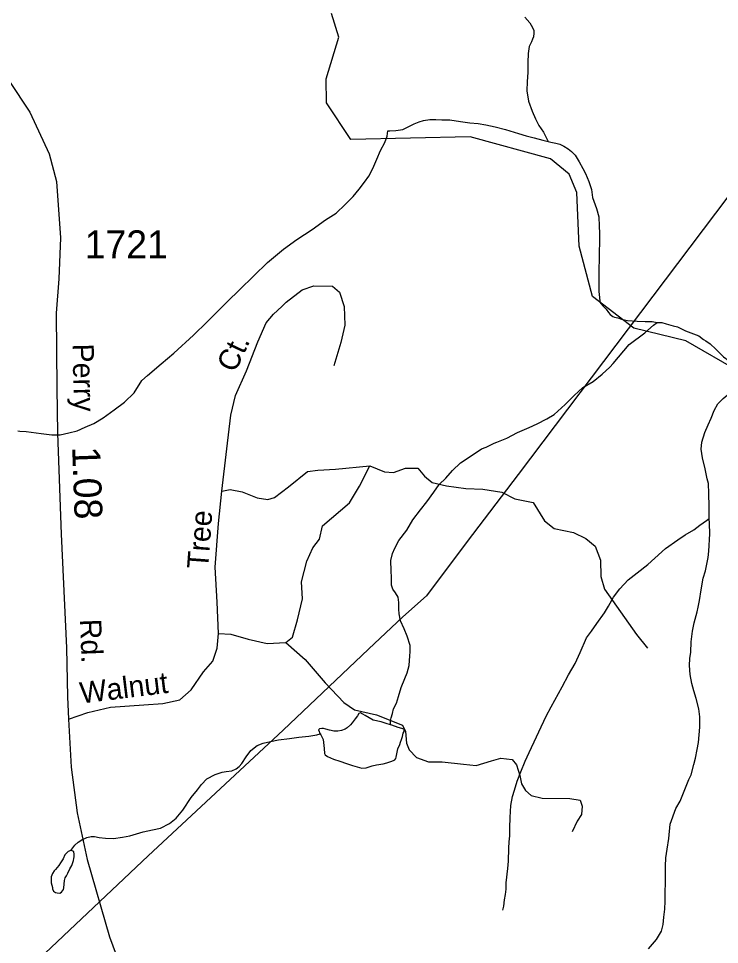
# Model space of a CAD drawing. Extents: x 2126262 to 2293712, y 749403 to 919119.
# Drawn here: x 2200040 to 2203173, y 793949 to 798085 of the extents above; entities that cross this region are included whole.
import ezdxf

# ---------------------------------------------------------------- set-up
doc = ezdxf.new("R2010")
doc.units = 0
for name, color, linetype in [('Exist Hydrographic Creek Single Shore', 7, 'Continuous'), ('Exist Hydrographic Misc Water Feature', 7, 'Continuous'), ('Exist Road Non-System Type 51', 7, 'Continuous'), ('Exist Road Non-System Type 51 Label', 7, 'Continuous'), ('Exist Road Secondary Mileage Hundredths English Label', 7, 'Continuous'), ('Exist Road Secondary Type 51 Attributed', 7, 'Continuous'), ('Exist Road Secondary Type 51 Label', 7, 'Continuous'), ('Exist Road Secondary Type 51 Number Label', 7, 'Continuous'), ('Exist Utilities Electrical Transmission Line', 7, 'Continuous')]:
    doc.layers.add(name, color=color, linetype=linetype)

msp = doc.modelspace()

# ---------------------------------------------------------------- linework, layer by layer
at = {"layer": 'Exist Hydrographic Creek Single Shore'}
msp.add_lwpolyline([(2204343.5, 796079.2), (2203883.3, 796301.9), (2203816.5, 796359.1), (2203799.5, 796434.9), (2203748.4, 796475.3), (2203407.4, 796472.4), (2203265.3, 796504.9), (2203022.3, 796644.4), (2202789.4, 796701.7), (2202605.5, 796843.3), (2202545.4, 797067.6), (2202535.3, 797307.3), (2202501.5, 797390), (2202417.4, 797457.3), (2202058.4, 797556.5), (2201525.5, 797544.5), (2201416.4, 797707.6), (2201415.3, 797815.8), (2201472.4, 798001.6), (2201438.5, 798107.3)], dxfattribs=at)
at = {"layer": 'Exist Hydrographic Misc Water Feature'}
for points in [[(2202303.3, 798090.8), (2202325.4, 798065), (2202337.7, 798045.1), (2202343.7, 798031.1), (2202343.7, 798019.1), (2202342, 798003.1), (2202337.9, 797993), (2202332, 797981), (2202322.1, 797959), (2202318.4, 797929), (2202316.8, 797888.9), (2202317, 797843), (2202313.1, 797803), (2202311.5, 797761), (2202319.9, 797715), (2202336.3, 797671.2), (2202350.4, 797637.2), (2202364.8, 797607.4), (2202386.7, 797577.6), (2202407.2, 797535.7)], [(2201691, 797582.7), (2201699, 797582.8), (2201726.9, 797585), (2201757, 797589.2), (2201778.9, 797599.3), (2201808.7, 797613.5), (2201830.6, 797623.7), (2201850.7, 797629.8), (2201878.6, 797634), (2201904.6, 797634.2), (2201932.7, 797632.4), (2201968.4, 797632.6), (2202014.7, 797625), (2202056.8, 797619.2), (2202094.7, 797615.5), (2202128.8, 797609.7), (2202170.6, 797600.1), (2202216.7, 797588.4), (2202275, 797570.8), (2202309, 797561), (2202344.9, 797551.3), (2202383, 797541.6), (2202407.2, 797535.7)], [(2200036.6, 796243.7), (2200046.9, 796241.8), (2200075, 796240.1), (2200141, 796230.5), (2200189, 796224.8), (2200226.9, 796225.1), (2200264.6, 796233.4), (2200302.8, 796243.6), (2200338.7, 796259.9), (2200376.4, 796276.1), (2200418.2, 796300.4), (2200467.8, 796336.7), (2200513.8, 796371), (2200557.4, 796413.3), (2200591.3, 796467.5), (2200616.9, 796489.7), (2200678.4, 796542.1), (2200734.2, 796590.5), (2200821.8, 796671), (2200883.3, 796729.5), (2200974.5, 796820), (2201028.2, 796872.4), (2201091.6, 796934.9), (2201153.1, 796995.2), (2201224.7, 797053.7), (2201284.4, 797098.1), (2201352.2, 797142.5), (2201411.9, 797185), (2201459.7, 797215.3), (2201499.5, 797253.5), (2201535.1, 797289.8), (2201563, 797321.9), (2201586.6, 797354.1), (2201606.5, 797380.2), (2201624.1, 797414.4), (2201642, 797456.4), (2201657.8, 797494.6), (2201677.4, 797530.7), (2201687.3, 797558.7), (2201691, 797582.7)], [(2202407.2, 797535.7), (2202419.1, 797531.8), (2202441.3, 797527.9), (2202459.1, 797524), (2202477.1, 797514.2), (2202497.2, 797502.3), (2202511.4, 797490.5), (2202527.4, 797474.6), (2202545.6, 797444.7), (2202562, 797414.8), (2202573.9, 797393), (2202588.3, 797357), (2202600.4, 797321.1), (2202604.7, 797285.2), (2202623.1, 797235.3), (2202633.2, 797199.4), (2202635.6, 797157.5), (2202635.9, 797125.4), (2202636.3, 797079.4), (2202634.4, 797047.4), (2202634.6, 797003.4), (2202633, 796971.4), (2202633.2, 796913.5), (2202633.4, 796885.5), (2202633.6, 796865.5), (2202635.6, 796851.5), (2202637.9, 796823.5), (2202637.9, 796819.5), (2202642, 796811.5), (2202654.1, 796797.7), (2202666.2, 796785.7), (2202676.2, 796771.8), (2202684.2, 796761.9), (2202696.3, 796754), (2202704.3, 796750.1), (2202718.5, 796748.1), (2202734.5, 796742.2), (2202762.4, 796736.4), (2202804.4, 796732.7), (2202840.5, 796731), (2202872.5, 796731.2), (2202894.4, 796727.4)], [(2201703.1, 794929.7), (2201703.1, 794949.7), (2201704.9, 794961.8), (2201710.9, 794979.8), (2201716.6, 795001.8), (2201728.7, 795025.9), (2201738.3, 795056), (2201750.2, 795096), (2201766, 795136.1), (2201777.7, 795162.1), (2201785.5, 795194.2), (2201789.2, 795238.2), (2201790.8, 795256.2), (2201790.6, 795284.2), (2201776.5, 795326.1), (2201764.2, 795358), (2201748, 795393.9), (2201741.8, 795425.8), (2201739.8, 795445.8), (2201739.4, 795475.8), (2201737.5, 795499.8), (2201725.2, 795519.7), (2201713.1, 795535.6), (2201707, 795553.5), (2201706.8, 795587.5), (2201706.3, 795617.5), (2201704.1, 795663.4), (2201711.9, 795695.5), (2201721.9, 795719.6), (2201739.8, 795753.7), (2201775.2, 795800), (2201802.9, 795846.1), (2201836.8, 795890.3), (2201864.4, 795926.5), (2201896, 795968.7), (2201919.6, 796002.9), (2201949.7, 796031.1), (2201979.5, 796065.3), (2202015.2, 796099.5), (2202062.9, 796131.8), (2202108.7, 796162.1), (2202130.6, 796170.3), (2202166.5, 796188.5), (2202178.4, 796192.6), (2202222.3, 796210.8), (2202270.2, 796235.2), (2202321.9, 796257.5), (2202357.6, 796273.8), (2202401.7, 796296.1), (2202433.5, 796316.3), (2202483.1, 796360.6), (2202522.9, 796400.9), (2202562.6, 796437.2), (2202608.4, 796463.5), (2202648.2, 796495.8), (2202682, 796527.9), (2202697.8, 796544), (2202721.8, 796572.2), (2202769.1, 796628.5), (2202838.6, 796681), (2202878.4, 796715.3), (2202894.4, 796727.4)], [(2202894.4, 796727.4), (2202914.5, 796727.5), (2202934.4, 796721.6), (2202966.4, 796711.9), (2202984.6, 796708), (2203020.7, 796690.2), (2203056.6, 796676.5), (2203081, 796666.6), (2203100.9, 796650.8), (2203111, 796644.9), (2203130.8, 796631), (2203157.1, 796607.2), (2203191.3, 796573.4), (2203215.3, 796555.6), (2203239.7, 796535.8), (2203251.6, 796527.9), (2203291.6, 796518.2), (2203305.8, 796514.3), (2203333.8, 796506.4), (2203345.9, 796500.6)], [(2203126.3, 795851.2), (2203125.9, 795905.3), (2203125.7, 795963.2), (2203123.5, 796007.2), (2203117.1, 796029.1), (2203108.9, 796073), (2203096.4, 796122.9), (2203090.2, 796160.9), (2203094.1, 796192.9), (2203107.7, 796235), (2203121.4, 796269.1), (2203135.4, 796299.2), (2203149.1, 796333.2), (2203164.9, 796363.3), (2203188.7, 796387.5), (2203224.4, 796417.7), (2203254.1, 796443.9), (2203290.2, 796462.2), (2203337.9, 796486.5), (2203345.9, 796500.6)], [(2202204.6, 794101.5), (2202208.7, 794119.5), (2202212.4, 794147.5), (2202216.3, 794171.5), (2202220.2, 794195.6), (2202220, 794223.5), (2202227.4, 794287.6), (2202229.2, 794321.6), (2202230.9, 794379.6), (2202232.7, 794407.6), (2202236.4, 794433.6), (2202236.2, 794469.6), (2202237.8, 794515.6), (2202239.7, 794569.6), (2202247.1, 794609.6), (2202257.1, 794637.6), (2202268.6, 794677.7), (2202284.4, 794719.8), (2202304.1, 794768), (2202321.9, 794806), (2202398.6, 794968.5), (2202420.3, 795010.7), (2202470, 795099), (2202497.4, 795153.2), (2202527.2, 795203.4), (2202550.8, 795253.4), (2202578.2, 795317.7), (2202600.2, 795347.8), (2202624, 795381.9), (2202659.4, 795430.1), (2202677.3, 795460.3), (2202699, 795500.4), (2202726.7, 795536.6), (2202764.4, 795576.9), (2202804.2, 795609.1), (2202852, 795645.4), (2202883.8, 795673.6), (2202931.3, 795717.9), (2202987.1, 795756.3), (2203018.9, 795778.5), (2203058.7, 795800.8), (2203084.7, 795821), (2203114.4, 795843.2), (2203126.3, 795851.2)], [(2202855.7, 793930), (2202891.3, 793970.3), (2202913.1, 794008.4), (2202920.9, 794038.5), (2202924.6, 794070.4), (2202928.5, 794106.4), (2202930.1, 794142.5), (2202929.9, 794188.5), (2202931.7, 794218.4), (2202931.3, 794264.5), (2202931.1, 794298.4), (2202933, 794336.4), (2202938.7, 794374.4), (2202946.5, 794422.5), (2202951.8, 794486.5), (2202977.5, 794556.7), (2202997.2, 794588.8), (2203015, 794632.9), (2203036.3, 794685), (2203046.4, 794707.1), (2203057.8, 794753.2), (2203065.6, 794781.2), (2203073.4, 794819.2), (2203079.4, 794851.3), (2203081.2, 794885.3), (2203084.9, 794919.3), (2203084.5, 794965.3), (2203080.2, 795001.2), (2203067.9, 795047.1), (2203057.6, 795081), (2203049.4, 795115), (2203041.2, 795154.9), (2203039, 795194.8), (2203040.6, 795226.8), (2203044.5, 795254.9), (2203046.2, 795300.9), (2203051.9, 795348.9), (2203059.7, 795384.9), (2203073.2, 795435), (2203077.1, 795455.1), (2203082.9, 795485.1), (2203090.7, 795533.1), (2203100.1, 795585.2), (2203109.9, 795617.2), (2203115.9, 795647.2), (2203121.6, 795677.3), (2203125.5, 795705.3), (2203129, 795783.3), (2203128.6, 795829.3), (2203126.3, 795851.2)], [(2201703.1, 794929.7), (2201683.2, 794935.6), (2201661.2, 794943.5), (2201625.1, 794951.2), (2201588.9, 794970.9), (2201579, 794976.9), (2201572.9, 794980.8), (2201569, 794982.8), (2201561, 794980.8), (2201555, 794970.7), (2201545.2, 794956.6), (2201531.2, 794938.5), (2201523.4, 794930.5), (2201509.5, 794916.4), (2201499.5, 794910.3), (2201483.5, 794904.2), (2201467.5, 794902.1), (2201449.4, 794902), (2201437.3, 794903.9), (2201429.3, 794905.8), (2201413.3, 794909.8), (2201403.5, 794913.7), (2201395.5, 794913.6), (2201385.4, 794911.6), (2201381.3, 794907.5), (2201383.6, 794899.5), (2201385.6, 794893.6), (2201387.7, 794889.6)], [(2201387.7, 794889.6), (2201391.6, 794885.6), (2201401.8, 794863.7), (2201406.2, 794823.7), (2201408.2, 794801.8), (2201410.3, 794795.8), (2201420.5, 794787.8), (2201448.4, 794776), (2201476.5, 794768.2), (2201506.4, 794756.4), (2201532.7, 794748.7), (2201564.7, 794738.8), (2201574.7, 794736.9), (2201594.6, 794737.1), (2201620.4, 794747.2), (2201640.3, 794751.4), (2201670.5, 794755.6), (2201686.5, 794759.7), (2201704.5, 794765.8), (2201716.4, 794769.9), (2201722.3, 794773.9), (2201726.2, 794779.9), (2201728.1, 794786), (2201732.2, 794808), (2201735.9, 794822), (2201743.9, 794842), (2201747.8, 794852.1), (2201751.7, 794864.1), (2201755.8, 794878.1), (2201759.5, 794892.1), (2201763.4, 794900.1), (2201763.4, 794910.1), (2201737.5, 794918), (2201709.2, 794927.8), (2201703.1, 794929.7)], [(2200273.7, 794368), (2200291.5, 794392.2), (2200307.5, 794406.3), (2200327.2, 794418.4), (2200337.2, 794422.5), (2200345.2, 794426.6), (2200365.1, 794430.7), (2200379.3, 794430.7), (2200401.2, 794426.9), (2200429.1, 794423.1), (2200465.2, 794421.4), (2200505.2, 794427.6), (2200537.1, 794433.9), (2200597, 794452.3), (2200638.8, 794460.6), (2200674.9, 794468.8), (2200714.7, 794489.1), (2200744.5, 794513.3), (2200774.2, 794549.4), (2200811.9, 794605.7), (2200839.6, 794639.9), (2200857.4, 794664), (2200881.2, 794688.1), (2200919.2, 794708.4), (2200950.9, 794718.6), (2200969, 794720.8), (2200993, 794724.9), (2201012.9, 794733), (2201026.6, 794743.1), (2201038.7, 794757.2), (2201058.4, 794787.3), (2201078.1, 794815.5), (2201106.2, 794837.6), (2201133.8, 794847.8), (2201165.8, 794856.1), (2201201.9, 794862.3), (2201252, 794868.6), (2201293.6, 794875), (2201337.7, 794879.2), (2201373.8, 794885.4), (2201387.7, 794889.6)], [(2200273.7, 794368), (2200261.8, 794364), (2200247.6, 794349.9), (2200239.8, 794331.8), (2200227.9, 794313.7), (2200220.1, 794301.7), (2200206.2, 794283.6), (2200200.2, 794277.5), (2200192.5, 794265.6), (2200186.5, 794251.5), (2200186.7, 794237.5), (2200186.7, 794223.5), (2200192.7, 794203.5), (2200192.9, 794197.5), (2200197, 794187.6), (2200205, 794181.6), (2200213, 794179.7), (2200224.8, 794177.8), (2200232.8, 794181.8), (2200240.8, 794193.9), (2200242.7, 794201.9), (2200246.6, 794233.9), (2200248.4, 794245.9), (2200254.4, 794256), (2200260.3, 794268), (2200270.2, 794286.1), (2200278.2, 794302.1), (2200286, 794324.2), (2200288, 794332.2), (2200289.8, 794340.2), (2200289.6, 794352.2), (2200287.6, 794362.2), (2200283.7, 794366.1), (2200277.8, 794368), (2200273.7, 794368)]]:
    msp.add_lwpolyline(points, dxfattribs=at)
at = {"layer": 'Exist Road Non-System Type 51'}
for points in [[(2201236.4, 796817.2), (2201307.2, 796873.5), (2201360, 796891.1), (2201443.5, 796888.9), (2201474.3, 796862.5), (2201496.2, 796798.7), (2201498.4, 796715.1), (2201480.9, 796638.2), (2201450.1, 796532.6)], [(2200949.3, 795973.1), (2200971, 796163.1), (2200988.5, 796312.7), (2201010.5, 796400.6), (2201058.9, 796510.6), (2201109.4, 796640.4), (2201146.8, 796726.1), (2201179.8, 796763.5), (2201217.1, 796798.7), (2201236.4, 796817.2)], [(2200934.7, 795338.3), (2200927.7, 795477.9), (2200919.3, 795634.4), (2200934, 795829.2), (2200949.3, 795973.1), (2200986.3, 795980.8), (2201039.4, 795971), (2201106.3, 795943.1), (2201155.2, 795936.1), (2201184.5, 795945.8), (2201247.3, 795993.3), (2201332.4, 796061.8), (2201377.8, 796066.7), (2201457.3, 796072.3), (2201610.8, 796086.2)], [(2201235.4, 795297.1), (2201265.4, 795321.5), (2201286.4, 795398.3), (2201308.7, 795493.3), (2201304.5, 795568.7), (2201328.2, 795660.9), (2201355.5, 795720.3), (2201384.8, 795759.4), (2201398.7, 795818), (2201520.1, 795921.4), (2201563.4, 795995.4), (2201610.8, 796086.2)], [(2201610.8, 796086.2), (2201675.7, 796060.4), (2201716.2, 796056.2), (2201769.2, 796075.7), (2201825, 796075.7), (2201854.4, 796040.8), (2201889.2, 796012.9), (2201953.4, 795997.5), (2202038.6, 795985), (2202114.6, 795982.9), (2202200.4, 795969.6), (2202257.7, 795938.9), (2202340, 795923.5), (2202390.2, 795841.1), (2202433.5, 795806.2), (2202520, 795789.4), (2202575.2, 795762.2), (2202617, 795727.3), (2202640.7, 795665.8), (2202642.1, 795591.8), (2202658.9, 795535.9), (2202801.9, 795332.7), (2202850.8, 795272.6)], [(2200263.4, 794955.6), (2200350.7, 794984.2), (2200451.1, 795009.3), (2200600.5, 795019.1), (2200685.6, 795024.7), (2200761.6, 795040.8), (2200811.9, 795085.5), (2200867.7, 795166.5), (2200908.2, 795214), (2200927.7, 795272.6), (2200934.7, 795338.3)], [(2200934.7, 795338.3), (2200988.4, 795334.8), (2201066.6, 795312.4), (2201151.7, 795292.9), (2201235.4, 795297.1)], [(2201235.4, 795297.1), (2201321.3, 795220.9), (2201410.6, 795117.6), (2201494.3, 795029.6), (2201541.8, 794997.5), (2201639.4, 794975.1), (2201756, 794928.3), (2201769.9, 794900.4), (2201774.1, 794847.3), (2201786.7, 794818), (2201818.8, 794784.5), (2201871.8, 794764.9), (2201933.2, 794764.9), (2202028.8, 794754.4), (2202086, 794747.5), (2202154.4, 794768.4), (2202196.3, 794781), (2202246.5, 794775.4), (2202266, 794751.6), (2202280, 794704.2), (2202288.4, 794666.4), (2202305.8, 794636.4), (2202330.9, 794614.1), (2202379.8, 794602.9), (2202504, 794601.5), (2202550, 794593.1), (2202559.8, 794566.6), (2202555.6, 794528.9), (2202537.5, 794499.5), (2202515.1, 794452)]]:
    msp.add_lwpolyline(points, dxfattribs=at)
at = {"layer": 'Exist Road Secondary Type 51 Attributed'}
msp.add_lwpolyline([(2199855.2, 798096.1), (2199909, 797954.3), (2199996.9, 797807.7), (2200090.4, 797666.6), (2200177.6, 797480.2), (2200209.7, 797357.2), (2200228.6, 797105.1), (2200220.2, 796922.2), (2200209, 796768.5), (2200211.1, 796434), (2200215.3, 796232.9), (2200231.3, 795781), (2200254.4, 795273.3), (2200258.6, 795055.4), (2200263.4, 794955.6), (2200276, 794740.5), (2200301.8, 794537.2), (2200346.5, 794327.7), (2200447.7, 793983.4), (2200513.2, 793806.1), (2200635.4, 793574.9), (2200759.6, 793403.1), (2200836.3, 793306.7)], dxfattribs=at)
at = {"layer": 'Exist Utilities Electrical Transmission Line'}
msp.add_lwpolyline([(2205472.6, 800039.6), (2204953.7, 799526.8), (2204834, 799410.7), (2204766, 799324.5), (2204652.4, 799176.4), (2204439, 798896.1), (2204099.8, 798455.5), (2203319.9, 797434.6), (2202819.3, 796771.8), (2202272.8, 796047.2), (2202045.3, 795748.9), (2201863.9, 795506.5), (2201758, 795412.5), (2201604.3, 795268.3), (2201223.1, 794905.6), (2200620.2, 794344.7), (2200023.3, 793781.9), (2199620.1, 793401.3), (2199181, 793002.6), (2199116.9, 792960.5), (2198879.4, 792800.2), (2198649.6, 792651.8), (2196804, 791422.8)], dxfattribs=at)

# ---------------------------------------------------------------- texts
at = {"layer": 'Exist Road Non-System Type 51 Label'}
for s, rotation, p in [('Ct.', 64.7607, (2201007.8, 796498.6)), ('Tree', 85.8208, (2200887.8, 795624)), ('Walnut', 6.9938, (2200320.4, 795024.8))]:
    msp.add_text(s, height=95, rotation=rotation, dxfattribs=at).set_placement(p)
at = {"layer": 'Exist Road Secondary Mileage Hundredths English Label'}
msp.add_text('1.08', height=125, rotation=272.0342, dxfattribs=at).set_placement((2200280, 796170.8))
at = {"layer": 'Exist Road Secondary Type 51 Label'}
for s, rotation, p in [('Perry', 271.2994, (2200281.4, 796631.4)), ('Rd.', 272.1421, (2200314.9, 795401.2))]:
    msp.add_text(s, height=95, rotation=rotation, dxfattribs=at).set_placement(p)
at = {"layer": 'Exist Road Secondary Type 51 Number Label'}
msp.add_text('1721', height=125, dxfattribs=at).set_placement((2200336, 797013.4))

doc.saveas('drawing.dxf')
